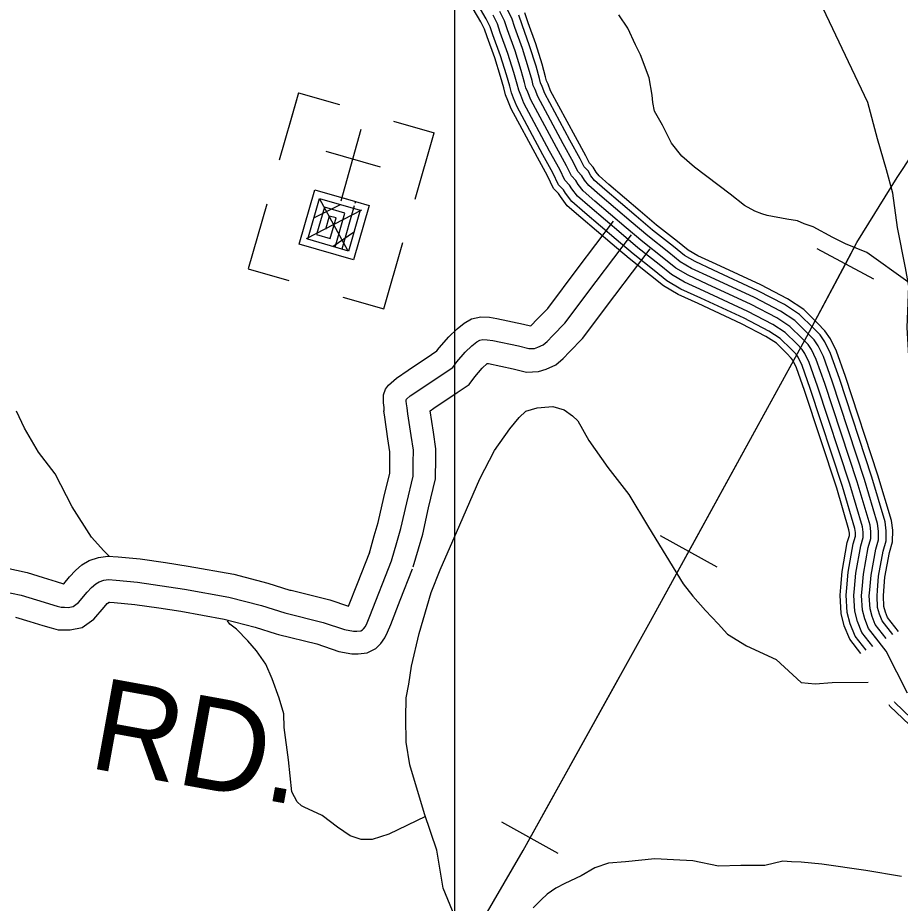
# Model space of a CAD drawing. Extents: x 1551132 to 1791609, y 378168 to 563823.
# Drawn here: x 1658744 to 1662303, y 483728 to 487298 of the extents above; entities that cross this region are included whole.
import ezdxf

# ---------------------------------------------------------------- set-up
doc = ezdxf.new("R2010")
doc.units = 0
for name, color, linetype in [('DESIGN - CONTOURS - Intermediate with optional Text', 7, 'Continuous'), ('DESIGN - ROW - Right-of-Way and Easement Labels', 7, 'Continuous'), ('DESIGN - ROW - Right-of-Way Linework', 7, 'Continuous'), ('DESIGN - TRANSPORTATION - Edge of Traveled Way', 7, 'Continuous'), ('DESIGN - TRANSPORTATION - Text', 7, 'Continuous'), ('DESIGN - UTILITIES - Cable (Underground) with Text', 7, 'Continuous'), ('SURVEY - CONTOURS - Index with Text', 7, 'Continuous'), ('SURVEY - PROPERTY - Owners', 7, 'Continuous')]:
    doc.layers.add(name, color=color, linetype=linetype)

msp = doc.modelspace()

# ---------------------------------------------------------------- linework, layer by layer
at = {"layer": 'DESIGN - CONTOURS - Intermediate with optional Text'}
for p, q in [((1662196.347, 486243.898), (1661966.86, 486366.109)), ((1661563.978, 485083.326), (1661336.083, 485208.471)), ((1660923.509, 483928.287), (1660696.306, 484054.674))]:
    msp.add_line(p, q, dxfattribs=at)
for points in [[(1662081.599, 486304.999), (1662127.815, 486391.793), (1662289.878, 486653.475), (1662353.352, 486748.561), (1662437.775, 486859.681)], [(1660500.118, 483454.716), (1660781.679, 483940.729), (1661296.059, 484865.478), (1661925.911, 486012.617), (1662127.815, 486391.793), (1662289.878, 486653.475), (1662353.352, 486748.561)], [(1661767.681, 485724.443), (1661925.911, 486012.617), (1662081.599, 486304.999)], [(1661450.03, 485145.902), (1661767.681, 485724.443)], [(1661130.738, 484568.262), (1661296.059, 484865.478), (1661450.03, 485145.902)], [(1660809.911, 483991.48), (1661130.738, 484568.262)], [(1660477.211, 483421.615), (1660500.118, 483454.716), (1660781.679, 483940.729), (1660809.911, 483991.48)]]:
    msp.add_lwpolyline(points, dxfattribs=at)
at = {"layer": 'DESIGN - ROW - Right-of-Way Linework'}
msp.add_lwpolyline([(1660507.178, 470368.493), (1660507.204, 519245.65)], dxfattribs=at)
at = {"layer": 'DESIGN - TRANSPORTATION - Edge of Traveled Way'}
for points in [[(1662382.133, 484736.309), (1662393.541, 484740.926), (1662426.09, 484780.493), (1662450.757, 484828.178), (1662467.515, 484881.988), (1662488.072, 484921.73), (1662494.522, 484953.665), (1662501.547, 485025.641), (1662492.814, 485113.852), (1662453.482, 485298.615), (1662398.092, 485479.603), (1662377.567, 485582.006), (1662344.685, 485798.703), (1662330.268, 486049.168), (1662336.643, 486215.239), (1662323.71, 486289.499), (1662292.053, 486452.128), (1662272.045, 486590.557), (1662247.404, 486685.009), (1662211.205, 486809.663), (1662171.323, 486956.391), (1661798.14, 487743.853)], [(1660459.645, 483788.883), (1660433.837, 483941.412), (1660383.963, 484088.283), (1660324.815, 484285.346), (1660310.14, 484377.649), (1660309.515, 484473.759), (1660310.682, 484555.82), (1660321.482, 484611.721), (1660332.498, 484683.631), (1660362.364, 484815.327), (1660410.705, 484980.789), (1660447.996, 485072.342), (1660526.535, 485253.371), (1660607.134, 485438.385), (1660666.749, 485553.629), (1660727.964, 485640.823), (1660766.588, 485686.308), (1660792.946, 485711.95), (1660839.112, 485725.284), (1660885.127, 485728.617), (1660901.144, 485730.384), (1660946.942, 485717.709), (1660980.575, 485693.191), (1661002.266, 485672.857), (1661047.123, 485594.122), (1661123.513, 485484.894), (1661207.911, 485375.558), (1661287.984, 485244.255), (1661426.647, 485015.999), (1661465.905, 484965.381), (1661517.062, 484908.571), (1661568.252, 484853.77), (1661605.651, 484813.185), (1661682.933, 484766.009), (1661802.072, 484710.216), (1661903.578, 484618.114), (1661958.843, 484611.972), (1662027.608, 484618.114)], [(1662027.608, 484618.114), (1662173.771, 484619.439)], [(1662307.301, 483835.969), (1662163.721, 483860.086), (1661986.175, 483884.703), (1661902.352, 483893.937), (1661864.378, 483894.487), (1661828.437, 483897.012), (1661756.231, 483880.053), (1661660.275, 483879.453), (1661570.285, 483876.761), (1661466.654, 483898.295), (1661388.773, 483903.437), (1661312.858, 483906.545), (1661194.744, 483894.261), (1661126.712, 483889.245), (1661070.464, 483870.052), (1661016.048, 483838.81), (1660949.641, 483807.751), (1660913.384, 483788.259), (1660879.068, 483764.733), (1660854.744, 483741.066), (1660822.311, 483709.506)], [(1660505.977, 483674.089), (1660459.645, 483788.883)]]:
    msp.add_lwpolyline(points, dxfattribs=at)
at = {"layer": 'DESIGN - TRANSPORTATION - Text'}
for points in [[(1662333.602, 486232.689), (1662167.764, 486351.367), (1662082.291, 486386.568), (1662030.659, 486411.294), (1661951.294, 486454.412), (1661915.495, 486466.912), (1661887.679, 486479.304), (1661845.797, 486485.879), (1661766.057, 486500.979), (1661744.157, 486507.288), (1661716.316, 486517.68), (1661674.651, 486540.264), (1661617.319, 486587.09), (1661472.872, 486695.151), (1661421.507, 486739.894), (1661380.241, 486792.495), (1661343.234, 486865.064), (1661312.009, 486921.54), (1661304.476, 486955.666), (1661302.876, 486985.717), (1661289.818, 487055.952), (1661255.086, 487148.504), (1661235.636, 487188.797), (1661204.546, 487255.282), (1661167.305, 487309.833)], [(1659113.369, 485127.526), (1659091.069, 485148.56), (1659041.829, 485203.278), (1658963.539, 485326.447), (1658895.366, 485459.492), (1658828.576, 485546.478), (1658771.91, 485643.331), (1658738.844, 485711.841)], [(1660387.838, 484076.882), (1660240.95, 484005.897), (1660172.718, 483984.813), (1660128.761, 483985.413), (1660084.987, 484000.022), (1660033.496, 484034.756), (1659972.165, 484081.632), (1659898.658, 484114.666), (1659888.75, 484120.808), (1659870.984, 484137.067), (1659849.534, 484177.393), (1659835.26, 484305.688), (1659819.01, 484436.016), (1659817.76, 484492.085), (1659798.602, 484554.394), (1659769.67, 484632.855), (1659744.47, 484691.248), (1659707.229, 484745.799), (1659671.797, 484786.317), (1659626.448, 484832.977), (1659598.749, 484853.377), (1659589.791, 484866.919)]]:
    msp.add_lwpolyline(points, dxfattribs=at)
at = {"layer": 'DESIGN - UTILITIES - Cable (Underground) with Text'}
for p, q in [((1659869.473, 486970.379), (1659798.861, 486723.974)), ((1659876.648, 486995.013), (1659837.267, 486858.044)), ((1659876.648, 486995.013), (1660040.943, 486947.899)), ((1660259.056, 486880.886), (1660423.576, 486833.764)), ((1660347.197, 486566.942), (1660423.576, 486833.764)), ((1660206.967, 486695.383), (1659987.663, 486758.121)), ((1659747.997, 486546.563), (1659673.027, 486285.191)), ((1660220.088, 486123.992), (1660296.992, 486392.089)), ((1659673.027, 486285.191), (1659837.497, 486238.077)), ((1660055.61, 486171.106), (1660220.088, 486123.992))]:
    msp.add_line(p, q, dxfattribs=at)
for points in [[(1660127.146, 486847.05), (1660047.16, 486558.669)], [(1660052.301, 486576.969), (1660051.076, 486572.794), (1660160.77, 486541.38), (1660097.849, 486322.075), (1659878.594, 486385.038), (1659941.424, 486604.292), (1660105.944, 486557.129), (1660103.744, 486549.603)], [(1660101.011, 486540.012), (1660050.855, 486365.242), (1659913.836, 486404.572), (1659961, 486569.051), (1660125.478, 486521.887), (1660078.356, 486357.367), (1660023.53, 486373.074), (1660062.819, 486510.177), (1659980.626, 486533.717), (1659949.169, 486424.198), (1660003.996, 486408.449), (1660027.577, 486490.643), (1660000.169, 486498.426), (1659984.461, 486443.599)], [(1660044.868, 486543.835), (1659939.751, 486490.591)], [(1659960.433, 486568.167), (1660074.131, 486360.617)], [(1660130.228, 486522.587), (1659907.719, 486406.731)], [(1660097.98, 486432.427), (1660015.921, 486375.708)]]:
    msp.add_lwpolyline(points, dxfattribs=at)
at = {"layer": 'SURVEY - CONTOURS - Index with Text'}
for points in [[(1662143.047, 484735.2), (1662098.973, 484791.969), (1662076.924, 484846.52), (1662063.782, 484896.53), (1662059.766, 484969.723), (1662062.657, 485001.566), (1662067.791, 485065.384), (1662088.849, 485181.945), (1662097.307, 485210.913), (1662097.44, 485220.521), (1662095.607, 485233.68), (1662046.25, 485401.118), (1661916.553, 485794.994), (1661883.829, 485886.23), (1661869.129, 485916.706), (1661863.254, 485925.364), (1661845.513, 485943.64), (1661803.122, 485985.541), (1661760.607, 486013.192), (1661662.767, 486063.893), (1661488.038, 486145.487), (1661407.065, 486182.188), (1661347.758, 486216.547), (1661295.46, 486259.214), (1661209.762, 486326.991), (1661141.355, 486385.034), (1661014.7, 486493.087), (1660959.909, 486540.122), (1660932.027, 486577.481), (1660925.185, 486588.79), (1660904.511, 486610.073), (1660879.961, 486661.008), (1660839.946, 486733.952), (1660733.848, 486930.782), (1660720.857, 486964.641), (1660711.157, 486987.341), (1660704.007, 487015.1), (1660691.324, 487061.027), (1660667.475, 487136.145), (1660636.642, 487220.681), (1660626.742, 487251.89), (1660611.643, 487281.591), (1660518.728, 487440.345)], [(1662164.688, 484747.634), (1662120.606, 484804.419), (1662100.432, 484854.32), (1662088.332, 484900.388), (1662084.54, 484969.281), (1662087.282, 484999.457), (1662092.323, 485062.192), (1662112.931, 485176.27), (1662121.981, 485207.213), (1662122.181, 485222.071), (1662119.831, 485238.905), (1662069.849, 485408.476), (1661939.927, 485803.036), (1661906.653, 485895.797), (1661890.604, 485929.081), (1661882.496, 485941.032), (1661863.071, 485961.04), (1661818.705, 486004.891), (1661773.057, 486034.576), (1661673.684, 486086.077), (1661498.363, 486167.946), (1661418.39, 486204.188), (1661361.858, 486236.947), (1661310.943, 486278.482), (1661225.428, 486346.117), (1661157.371, 486403.86), (1661030.774, 486511.863), (1660978.084, 486557.097), (1660952.551, 486591.306), (1660944.868, 486603.99), (1660925.035, 486624.415), (1660901.944, 486672.325), (1660861.662, 486745.76), (1660756.364, 486941.115), (1660743.773, 486973.933), (1660734.623, 486995.325), (1660727.89, 487021.476), (1660715.024, 487068.06), (1660690.874, 487144.12), (1660660.042, 487228.656), (1660649.684, 487261.29), (1660633.342, 487293.441), (1660539.636, 487453.553)], [(1662245.72, 484794.902), (1662201.979, 484851.245), (1662188.871, 484883.679), (1662180.671, 484914.897), (1662177.771, 484967.623), (1662179.946, 484991.532), (1662184.655, 485050.167), (1662203.579, 485154.895), (1662214.796, 485193.279), (1662215.271, 485227.888), (1662210.987, 485258.581), (1662158.639, 485436.177), (1662027.875, 485833.287), (1661992.543, 485931.798), (1661971.402, 485975.632), (1661954.886, 485999.983), (1661929.12, 486026.517), (1661877.346, 486077.693), (1661819.914, 486115.044), (1661714.766, 486169.529), (1661537.237, 486252.439), (1661460.997, 486286.99), (1661414.898, 486313.699), (1661369.183, 486350.992), (1661284.377, 486418.069), (1661217.628, 486474.695), (1661091.24, 486582.523), (1661046.457, 486620.965), (1661029.774, 486643.316), (1661018.95, 486661.2), (1661002.258, 486678.392), (1660984.659, 486714.909), (1660943.36, 486790.186), (1660841.054, 486979.991), (1660829.971, 487008.875), (1660822.921, 487025.376), (1660817.746, 487045.451), (1660804.197, 487094.528), (1660778.914, 487174.146), (1660748.09, 487258.673), (1660736.032, 487296.658), (1660714.999, 487338.042)], [(1662191.771, 484763.301), (1662147.73, 484820.028), (1662129.906, 484864.112), (1662119.106, 484905.23), (1662115.623, 484968.723), (1662118.165, 484996.816), (1662123.106, 485058.184), (1662143.147, 485169.145), (1662152.914, 485202.563), (1662153.205, 485224.005), (1662150.222, 485245.464), (1662099.44, 485417.71), (1661969.243, 485813.12), (1661935.278, 485907.797), (1661917.536, 485944.598), (1661906.62, 485960.682), (1661885.087, 485982.866), (1661838.247, 486029.159), (1661788.681, 486061.393), (1661687.384, 486113.894), (1661511.321, 486196.105), (1661432.598, 486231.789), (1661379.533, 486262.531), (1661330.35, 486302.657), (1661245.077, 486370.101), (1661177.462, 486427.477), (1661050.924, 486535.422), (1661000.875, 486578.381), (1660978.292, 486608.648), (1660969.567, 486623.065), (1660950.776, 486642.408), (1660929.51, 486686.525), (1660888.894, 486760.569), (1660784.589, 486954.074), (1660772.506, 486985.575), (1660764.056, 487005.342), (1660757.848, 487029.468), (1660744.748, 487076.877), (1660720.215, 487154.129), (1660689.391, 487238.656), (1660678.466, 487273.074), (1660660.567, 487308.308)], [(1662331.201, 484575.163), (1662245.57, 484744.542), (1662174.855, 484835.636), (1662159.388, 484873.896), (1662149.889, 484910.063), (1662146.697, 484968.173), (1662149.055, 484994.174), (1662153.88, 485054.175), (1662173.363, 485162.02), (1662183.855, 485197.921), (1662184.238, 485225.946), (1662180.605, 485252.022), (1662129.039, 485426.943), (1661998.559, 485823.204), (1661963.91, 485919.798), (1661944.469, 485960.115), (1661930.753, 485980.333), (1661907.103, 486004.692), (1661857.796, 486053.426), (1661804.297, 486088.219), (1661701.075, 486141.712), (1661524.279, 486224.272), (1661446.798, 486259.39), (1661397.215, 486288.115), (1661349.767, 486326.825), (1661264.727, 486394.085), (1661197.545, 486451.086), (1661071.082, 486558.972), (1661023.666, 486599.673), (1661004.033, 486625.982), (1660994.258, 486642.133), (1660976.517, 486660.4), (1660957.084, 486700.717), (1660916.127, 486775.378), (1660812.821, 486967.033), (1660801.238, 486997.225), (1660793.488, 487015.359), (1660787.797, 487037.459), (1660774.472, 487085.702), (1660749.565, 487164.138), (1660718.74, 487248.665), (1660707.249, 487284.866), (1660687.783, 487323.175)], [(1662218.82, 484779.002), (1662174.855, 484835.636), (1662159.388, 484873.896), (1662149.889, 484910.063), (1662146.697, 484968.173), (1662149.055, 484994.174), (1662153.88, 485054.175), (1662173.363, 485162.02), (1662183.855, 485197.921), (1662184.238, 485225.946), (1662180.605, 485252.022), (1662129.039, 485426.943), (1661998.559, 485823.204), (1661963.91, 485919.798), (1661944.469, 485960.115), (1661930.753, 485980.333), (1661907.103, 486004.692), (1661857.796, 486053.426), (1661804.297, 486088.219), (1661701.075, 486141.712), (1661524.279, 486224.272), (1661446.798, 486259.39), (1661397.215, 486288.115), (1661349.767, 486326.825), (1661264.727, 486394.085), (1661197.545, 486451.086), (1661071.082, 486558.972), (1661023.666, 486599.673), (1661004.033, 486625.982), (1660994.258, 486642.133), (1660976.517, 486660.4), (1660957.084, 486700.717), (1660916.127, 486775.378), (1660812.821, 486967.033), (1660801.238, 486997.225), (1660793.488, 487015.359), (1660787.797, 487037.459), (1660774.472, 487085.702), (1660749.565, 487164.138), (1660718.74, 487248.665), (1660707.249, 487284.866), (1660687.783, 487323.175)], [(1662272.652, 484810.752), (1662229.104, 484866.854), (1662218.345, 484893.471), (1662211.446, 484919.739), (1662208.854, 484967.065), (1662210.829, 484988.89), (1662215.437, 485046.159), (1662233.795, 485147.769), (1662245.728, 485188.629), (1662246.295, 485229.822), (1662241.378, 485265.139), (1662188.23, 485445.411), (1662057.191, 485843.371), (1662021.167, 485943.798), (1661998.335, 485991.15), (1661979.01, 486019.634), (1661951.136, 486048.343), (1661896.887, 486101.961), (1661835.538, 486141.862), (1661728.466, 486197.346), (1661550.195, 486280.599), (1661475.205, 486314.591), (1661432.573, 486339.283), (1661388.591, 486375.168), (1661304.026, 486442.053), (1661237.719, 486498.312), (1661111.389, 486606.082), (1661069.248, 486642.249), (1661055.515, 486660.658), (1661043.649, 486680.275), (1661027.999, 486696.384), (1661012.225, 486729.11), (1660970.592, 486804.995), (1660869.278, 486992.95), (1660858.704, 487020.517), (1660852.354, 487035.393), (1660847.704, 487053.443), (1660833.921, 487103.344), (1660808.255, 487184.155), (1660777.439, 487268.674), (1660764.814, 487308.441)], [(1662295.477, 484823.294), (1662251.611, 484879.804), (1662242.803, 484901.588), (1662236.987, 484923.747), (1662234.628, 484966.606), (1662236.453, 484986.699), (1662240.97, 485042.833), (1662258.853, 485141.861), (1662271.394, 485184.779), (1662272.036, 485231.43), (1662266.578, 485270.581), (1662212.788, 485453.069), (1662081.516, 485851.738), (1662044.917, 485953.749), (1662020.676, 486004.025), (1661999.026, 486035.934), (1661969.402, 486066.443), (1661913.103, 486122.095), (1661848.496, 486164.112), (1661739.824, 486220.43), (1661560.937, 486303.966), (1661486.988, 486337.483), (1661447.239, 486360.509), (1661404.699, 486395.218), (1661320.326, 486461.953), (1661254.386, 486517.896), (1661128.114, 486625.624), (1661088.156, 486659.916), (1661076.873, 486675.042), (1661064.132, 486696.092), (1661049.349, 486711.309), (1661035.099, 486740.885), (1660993.184, 486817.287), (1660892.703, 487003.709), (1660882.545, 487030.184), (1660876.77, 487043.701), (1660872.545, 487060.077), (1660858.579, 487110.661), (1660832.604, 487192.455), (1660801.78, 487276.974), (1660788.689, 487318.225)], [(1663636.045, 483420.384), (1663526.347, 483423.234), (1663398.417, 483417.134), (1663354.393, 483415.3), (1663323.46, 483421.892), (1663299.219, 483431.984), (1663263.62, 483460.968), (1663208.788, 483519.778), (1663145.59, 483627.231), (1663021.859, 483814.769), (1662898.487, 483985.706), (1662806.748, 484093.967), (1662725.025, 484180.086), (1662598.286, 484292.814), (1662486.231, 484378.975), (1662380.191, 484442.226), (1662280.644, 484537.745), (1662279.785, 484539.437)], [(1663635.403, 483395.675), (1663526.614, 483398.508), (1663399.517, 483392.441), (1663352.301, 483390.474), (1663316.077, 483398.191), (1663286.403, 483410.55), (1663246.695, 483442.867), (1663188.864, 483504.911), (1663124.615, 483614.147), (1663001.518, 483800.727), (1662879.004, 483970.464), (1662788.34, 484077.459), (1662707.817, 484162.311), (1662582.52, 484273.755), (1662472.314, 484358.491), (1662365.108, 484422.442), (1662260.486, 484522.837), (1662258.236, 484527.287)]]:
    msp.add_lwpolyline(points, dxfattribs=at)
at = {"layer": 'SURVEY - PROPERTY - Owners'}
for points in [[(1660222.018, 485711.333), (1660221.193, 485726.208), (1660219.526, 485745.901), (1660219.601, 485778.051), (1660226.976, 485800.585), (1660239.117, 485816.936), (1660271.025, 485845.237), (1660318.491, 485877.312), (1660413.038, 485939.881), (1660434.371, 485954.523), (1660443.754, 485967.065), (1660482.954, 486011.983), (1660515.528, 486043.708), (1660544.26, 486066.076), (1660573.476, 486083.376), (1660611.426, 486091.726), (1660645.941, 486090.385), (1660676.282, 486085.226), (1660783.488, 486063.026), (1660811.762, 486055.867), (1660814.437, 486057.084), (1660817.304, 486059.434), (1660836.329, 486079.651), (1660881.428, 486125.411), (1661004.158, 486289.123), (1661146.838, 486477.52)], [(1660514.344, 485909.997), (1660548.877, 485949.564), (1660575.218, 485975.223), (1660595.426, 485990.957), (1660607.167, 485997.907), (1660619.55, 486000.632), (1660636.542, 485999.974), (1660659.474, 485996.074), (1660763.139, 485974.607), (1660804.971, 485964.007), (1660827.262, 485965.023), (1660841.037, 485969.515), (1660862.836, 485979.465), (1660879.344, 485993.007), (1660901.66, 486016.716), (1660950.326, 486066.101), (1661076.598, 486234.53), (1661219.145, 486422.752)], [(1660407.488, 485713.4), (1660421.313, 485723.517), (1660516.436, 485786.46), (1660564.235, 485819.269), (1660587.718, 485850.67), (1660617.4, 485884.679), (1660637.267, 485904.03), (1660637.45, 485904.172), (1660642.008, 485903.397), (1660741.989, 485882.696), (1660795.329, 485869.171), (1660844.337, 485871.413), (1660875.336, 485881.521), (1660913.152, 485898.78), (1660943.843, 485923.956), (1660969.575, 485951.298), (1661021.949, 486004.449), (1661151.905, 486177.779), (1661294.31, 486365.826)], [(1660314.349, 485725.425), (1660312.082, 485740.626), (1660310.249, 485752.667), (1660310.257, 485756.468), (1660312.357, 485760.651), (1660326.749, 485773.418), (1660368.906, 485801.902), (1660463.737, 485864.654), (1660498.045, 485888.204), (1660514.344, 485909.997)], [(1658680.312, 484986.53), (1658758.044, 484969.43), (1658819.759, 484950.546), (1658903.382, 484925.354), (1658919.315, 484921.12), (1658933.306, 484920.929), (1658947.297, 484920.729), (1658967.339, 484924.454), (1658989.546, 484940.162), (1659024.112, 484981.73), (1659042.104, 485001.406), (1659058.562, 485015.289), (1659072.003, 485023.59), (1659091.594, 485029.781), (1659110.777, 485032.582), (1659140.735, 485030.156), (1659226.599, 485022.956), (1659416.128, 484994.281), (1659595.607, 484961.738), (1659727.087, 484927.871), (1659820.652, 484898.528), (1659976.057, 484860.319), (1660061.621, 484831.093), (1660098.654, 484824.277), (1660111.512, 484824.393), (1660127.528, 484826.168), (1660134.744, 484829.76), (1660138.611, 484833.56), (1660145.769, 484843.936), (1660152.786, 484858.061), (1660164.335, 484885.72), (1660251.384, 485108.759), (1660272.391, 485182.553), (1660289.158, 485238.379), (1660312.582, 485342.174), (1660338.057, 485449.935), (1660338.807, 485503.986), (1660339.498, 485554.037), (1660330.332, 485614.231), (1660317.524, 485700.508), (1660314.382, 485725.192), (1660314.349, 485725.425)], [(1660160.694, 485134.576), (1660181.894, 485209.028), (1660197.91, 485262.346), (1660220.709, 485363.399), (1660243.917, 485461.56), (1660243.942, 485463.51), (1660244.526, 485505.294), (1660245.109, 485547.545), (1660237.092, 485600.205), (1660224.109, 485687.632), (1660220.935, 485712.575), (1660221.01, 485712.091)], [(1660338.623, 485083.917), (1660359.456, 485157.085), (1660376.939, 485215.32), (1660400.963, 485321.756), (1660428.621, 485438.751), (1660428.921, 485460.96), (1660429.505, 485502.728), (1660430.296, 485560.279), (1660420.03, 485627.723), (1660407.388, 485712.9)], [(1658695.745, 485079.683), (1658782.001, 485060.707), (1658847.15, 485040.773), (1658898.949, 485025.173), (1658929.098, 485016.089), (1658929.873, 485015.881), (1658953.031, 485043.723), (1658976.638, 485069.541), (1659003.096, 485091.858), (1659032.429, 485109.975), (1659070.445, 485121.984), (1659107.735, 485127.434), (1659148.476, 485124.134), (1659237.607, 485116.659), (1659340.263, 485101.125), (1659431.594, 485087.308), (1659615.807, 485053.907), (1659752.97, 485018.573), (1659841.96, 484990.672), (1659846.043, 484989.389), (1660002.598, 484950.897), (1660078.446, 484924.988), (1660114.253, 485016.74), (1660163.544, 485143.043)], [(1658734.994, 484881.619), (1658793.409, 484863.744), (1658845.583, 484848.035), (1658878.641, 484838.068), (1658906.857, 484830.568), (1658932.039, 484830.226), (1658955.014, 484829.901), (1659003.471, 484838.91), (1659051.662, 484872.994), (1659092.494, 484922.087), (1659105.077, 484935.854), (1659110.869, 484940.737), (1659111.944, 484941.079), (1659113.702, 484941.337), (1659133.285, 484939.754), (1659216.008, 484932.812), (1659312.589, 484918.195), (1659401.253, 484904.787), (1659576.174, 484873.069), (1659702.188, 484840.61), (1659786.603, 484814.143), (1659796.227, 484811.118), (1659950.524, 484773.184), (1660038.63, 484743.091), (1660090.787, 484733.491), (1660116.936, 484733.724), (1660153.527, 484737.783), (1660188.051, 484754.967), (1660208.359, 484774.925), (1660224.117, 484797.768), (1660235.342, 484820.368), (1660248.45, 484851.744), (1660286.591, 484949.472), (1660335.881, 485075.783)]]:
    msp.add_lwpolyline(points, dxfattribs=at)

# ---------------------------------------------------------------- texts
at = {"layer": 'DESIGN - ROW - Right-of-Way and Easement Labels'}
msp.add_text('RD.', height=369.9918, rotation=349.72255, dxfattribs=at).set_placement((1659023.684, 484275.047))

doc.saveas('drawing.dxf')
